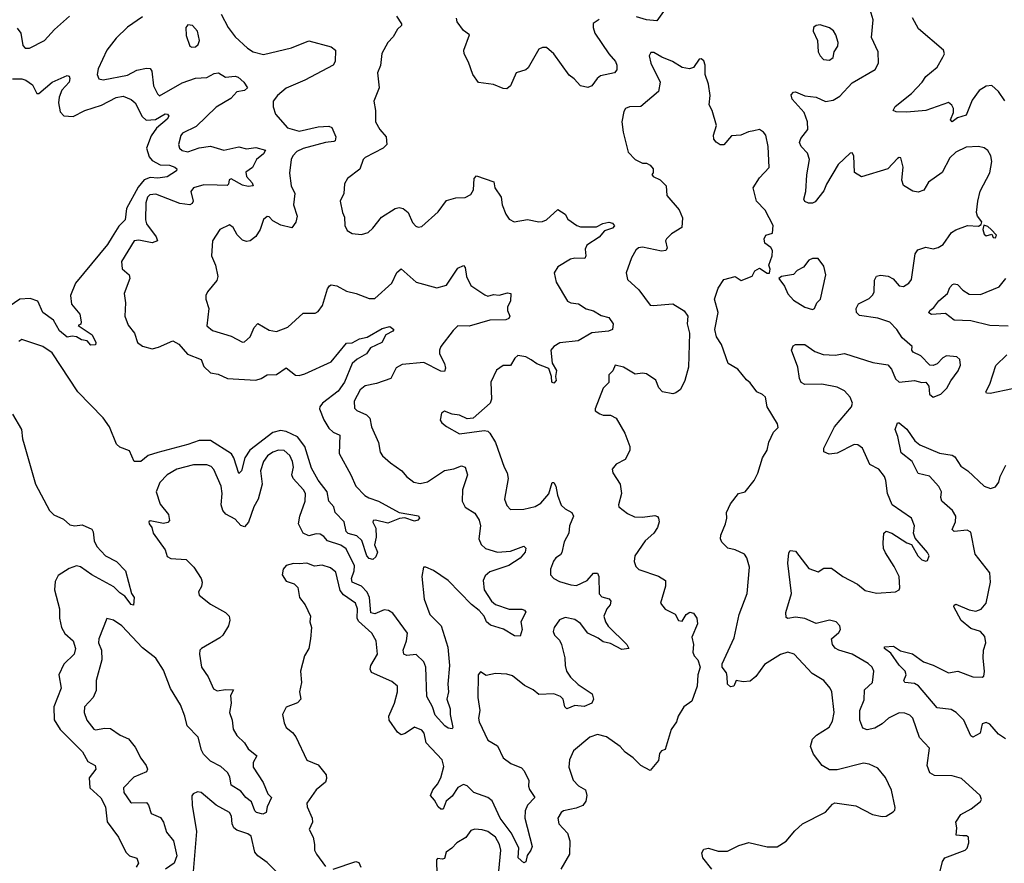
# Model space of a CAD drawing. Extents: x 1603745 to 1745082, y 385868 to 533966.
# Tile 453 of 646: x 1699423 to 1704642, y 459616 to 464086. Entities that reach past the tile are written whole.
import ezdxf

# ---------------------------------------------------------------- set-up
doc = ezdxf.new("R2010")
doc.units = 0

msp = doc.modelspace()

# ---------------------------------------------------------------- linework, layer by layer
at = {"layer": '0CON20XD'}
for points in [[(1704011.9, 461261.9), (1704002, 461285), (1703999.2, 461315), (1704003.3, 461365), (1704015, 461376.2), (1704045, 461366), (1704125, 461313.8), (1704150, 461305), (1704184, 461245), (1704205, 461223.8), (1704225, 461216.7), (1704235, 461220), (1704243.8, 461245), (1704235, 461263.3), (1704168.3, 461338.3), (1704160, 461365), (1704166, 461405), (1704149.2, 461445), (1704047.1, 461515), (1704022.9, 461575), (1704014, 461645), (1704006, 461665), (1703976.2, 461705), (1703929.7, 461729.7), (1703890, 461815), (1703865, 461833.5), (1703845, 461834.6), (1703755, 461789.1), (1703713.4, 461783.4), (1703685.8, 461795.8), (1703684.3, 461815), (1703741.3, 461928.7), (1703831.8, 462035), (1703836.2, 462055), (1703825, 462085.5), (1703795, 462119.1), (1703755, 462139.5), (1703675, 462154.7), (1703585, 462153.8), (1703564.6, 462164.6), (1703555.6, 462185), (1703547.9, 462245), (1703514.2, 462335), (1703522.7, 462357.3), (1703534.2, 462365.8), (1703585, 462365.5), (1703637.8, 462327.8), (1703682.1, 462312.1), (1703745, 462307.9), (1703795, 462317.5), (1703945, 462269.5), (1704025, 462258.1), (1704044.4, 462235), (1704065, 462183.3), (1704085, 462166.2), (1704165, 462174.2), (1704205, 462163.8), (1704225.8, 462165.8), (1704241.2, 462145), (1704245, 462102.5), (1704265, 462086.7), (1704305, 462102.5), (1704336.4, 462133.6), (1704357.3, 462172.7), (1704397.1, 462225), (1704408.6, 462255), (1704405.8, 462285), (1704389.1, 462299.1), (1704335, 462305.8), (1704316.2, 462295), (1704285, 462262.5), (1704265, 462254), (1704247.5, 462255), (1704198.8, 462305), (1704158, 462325), (1704152, 462335), (1704153.8, 462355), (1704100.8, 462400.8), (1704072.7, 462445), (1704035, 462483.1), (1703971.2, 462505), (1703875, 462518.2), (1703858.1, 462535), (1703856.9, 462555), (1703869.1, 462580.9), (1703925, 462609.6), (1703945, 462628.6), (1703951.5, 462645), (1703954, 462706), (1703965, 462727.1), (1703985, 462732.2), (1704026.6, 462726.6), (1704052.5, 462712.5), (1704085, 462676.2), (1704106.8, 462673.2), (1704135, 462690), (1704149.7, 462710.3), (1704170, 462845), (1704184, 462866), (1704225, 462880), (1704265, 462871.1), (1704291.1, 462878.9), (1704317.1, 462895), (1704362.2, 462957.8), (1704385, 462972), (1704446.1, 462996.1), (1704505, 462992.5), (1704518.3, 463001.7), (1704522.5, 463015), (1704498.8, 463045), (1704494.2, 463064.2), (1704500.9, 463125), (1704512.9, 463177.1), (1704564.2, 463275), (1704575.6, 463335), (1704570, 463365), (1704555, 463392.5), (1704535, 463406.9), (1704505, 463414.2), (1704438.8, 463411.2), (1704383.8, 463385), (1704352, 463355), (1704313, 463277), (1704240, 463225), (1704215, 463182), (1704185, 463172.9), (1704157.4, 463177.4), (1704107.6, 463207.6), (1704099.2, 463235), (1704106, 463305), (1704093.6, 463353.6), (1704085, 463356.7), (1704075, 463351.2), (1704024.1, 463295.9), (1703885, 463253.3), (1703846.9, 463276.9), (1703844, 463365), (1703835, 463381.2), (1703825, 463379.2), (1703761.1, 463318.9), (1703699.2, 463215), (1703685, 463179.2), (1703638.8, 463121.2), (1703625, 463113.8), (1703603.6, 463113.6), (1703585, 463122.5), (1703580, 463135), (1703590.6, 463175), (1703595.4, 463264.6), (1703608.5, 463345), (1703599.4, 463379.4), (1703564.4, 463415), (1703555.6, 463435), (1703563.8, 463456.2), (1703599.5, 463505), (1703598.7, 463545), (1703581.2, 463595), (1703517.9, 463665), (1703512.7, 463687.3), (1703525, 463702.5), (1703535, 463704.4), (1703585, 463682.9), (1703645, 463675.4), (1703693.5, 463653.5), (1703735, 463660.4), (1703769.2, 463680.8), (1703835, 463751.8), (1703957, 463823), (1703974.2, 463855), (1703972.9, 463915), (1703937.6, 463992.4), (1703946.8, 464085), (1703925.3, 464155.2)], [(1699410.4, 464040.4), (1699428.8, 464015), (1699439.5, 463949.5), (1699452.5, 463935), (1699475, 463935.8), (1699555, 463975.5), (1699608.5, 464035), (1699687.3, 464105)], [(1700075, 464102), (1699995, 464047.3), (1699935, 463987.5), (1699885, 463925.5), (1699838.9, 463825), (1699833.6, 463795), (1699843.6, 463773.6), (1699865, 463768.2), (1699995, 463792.9), (1700045, 463817.9), (1700095, 463829.1), (1700115, 463827.8), (1700123.8, 463813.8), (1700133.1, 463735), (1700153.3, 463693.3), (1700165, 463683.1), (1700285, 463750.7), (1700355, 463775.4), (1700415, 463779.6), (1700455, 463801.3), (1700477.5, 463805), (1700515, 463781.8), (1700565, 463787.1), (1700581.9, 463781.9), (1700610.9, 463755), (1700630, 463725), (1700615, 463710.9), (1700575, 463703.3), (1700541.9, 463668.1), (1700465, 463622.5), (1700359.4, 463520.6), (1700285.5, 463484.5), (1700276.8, 463473.2), (1700264.4, 463425), (1700270, 463405), (1700285, 463393.3), (1700315, 463386.7), (1700375, 463408), (1700435, 463415.9), (1700505, 463395.3), (1700585, 463412.5), (1700625, 463402.6), (1700675, 463408.1), (1700725.7, 463395), (1700715.5, 463375), (1700679.2, 463345), (1700657.6, 463302.4), (1700622, 463278), (1700624.8, 463254.8), (1700655, 463222), (1700660, 463205), (1700635, 463201.6), (1700605, 463209.2), (1700545, 463242), (1700532.9, 463237.1), (1700530.8, 463215), (1700522.2, 463207.8), (1700470.6, 463209.4), (1700398.8, 463211.2), (1700344, 463195), (1700330.6, 463175), (1700342.5, 463125), (1700337.2, 463112.8), (1700324.6, 463105.4), (1700272, 463112), (1700145, 463162.2), (1700112.6, 463157.4), (1700101.2, 463145), (1700091.7, 463115), (1700089.6, 463025), (1700096.2, 463005), (1700146.7, 462935), (1700154, 462915), (1700125, 462903.3), (1700055, 462917.5), (1700030, 462915), (1699962.9, 462805), (1699965.8, 462765.8), (1700003.3, 462735), (1700008, 462715), (1699977.3, 462635), (1699983.6, 462585), (1699980, 462515), (1699997.9, 462467.9), (1700032.2, 462425), (1700048.5, 462375), (1700075, 462355.6), (1700125, 462341.5), (1700159.5, 462350.5), (1700235, 462384.4), (1700266, 462366), (1700313.5, 462313.5), (1700386.1, 462286.1), (1700399.1, 462249.1), (1700435.5, 462215.5), (1700475, 462207.8), (1700525, 462184.6), (1700675, 462176.9), (1700704, 462185), (1700735, 462204.3), (1700785, 462205.6), (1700835, 462242), (1700885, 462203.1), (1700905, 462200.9), (1700935, 462209.1), (1701075, 462273.8), (1701155, 462372.5), (1701185, 462373.6), (1701225, 462395.3), (1701265, 462403.9), (1701345, 462450.4), (1701385, 462460), (1701406.7, 462445), (1701401.2, 462435), (1701363.3, 462416.7), (1701342.5, 462375), (1701282.9, 462347.1), (1701260.6, 462315), (1701211.9, 462288.1), (1701185.8, 462265), (1701145.2, 462165), (1701111.4, 462118.6), (1701028.2, 462055), (1701013.5, 462035), (1701012.9, 462025), (1701035, 461966.2), (1701061.3, 461921.3), (1701085, 461900), (1701120, 461885), (1701117, 461787), (1701178.8, 461675), (1701204.6, 461614.6), (1701253.3, 461565), (1701273.3, 461553.3), (1701325.2, 461535.2), (1701435, 461475.5), (1701536.4, 461456.4), (1701542.9, 461445), (1701534.2, 461435), (1701515, 461428.8), (1701465, 461446), (1701436.6, 461443.4), (1701375, 461418), (1701310, 461435), (1701296.7, 461433.3), (1701294.2, 461424.2), (1701311.2, 461391.2), (1701311.9, 461345), (1701304.2, 461304.2), (1701320, 461265), (1701310.5, 461239.5), (1701295, 461226), (1701275, 461230.8), (1701263.5, 461245), (1701236.7, 461326.7), (1701210.5, 461350.5), (1701165, 461362.9), (1701153.2, 461375), (1701142.9, 461425), (1701095.8, 461475), (1701087.5, 461505), (1701061.1, 461535), (1701053.8, 461585), (1701005, 461645.6), (1700970.7, 461710.7), (1700935.4, 461825.4), (1700895, 461875.2), (1700835, 461904.8), (1700805, 461910.2), (1700765, 461898.1), (1700644, 461806), (1700616.4, 461765), (1700598.2, 461695), (1700585, 461681.4), (1700558.4, 461765), (1700545.7, 461785), (1700435, 461855.7), (1700375, 461856.3), (1700315, 461834.7), (1700155, 461792.9), (1700103.8, 461776.2), (1700065, 461744.4), (1700030, 461745), (1700005, 461802.5), (1699955, 461820.4), (1699936.2, 461836.2), (1699898.8, 461928.8), (1699865, 461975.7), (1699730.9, 462115), (1699595, 462321.4), (1699545.3, 462355.3), (1699435, 462390.8), (1699418.3, 462381.7)], [(1700492, 464115), (1700528.6, 464045), (1700565.8, 463995), (1700630, 463935), (1700660, 463915), (1700715, 463901.9), (1700863.3, 463936.7), (1700955, 463974.4), (1701075, 463942), (1701098, 463925), (1701095.6, 463865), (1701084.2, 463845), (1700935, 463765.8), (1700835, 463722.5), (1700788.9, 463685), (1700767.5, 463655), (1700767.1, 463625), (1700779.6, 463585), (1700843.3, 463513.3), (1700905, 463495.8), (1701005, 463518.2), (1701062.2, 463522.2), (1701078, 463515), (1701098.8, 463465), (1701096.2, 463445), (1701088.8, 463441.2), (1701045, 463435.5), (1700925, 463403.7), (1700892.5, 463387.5), (1700871.1, 463365), (1700861.8, 463345), (1700852.8, 463272.8), (1700862.1, 463205), (1700881.1, 463165), (1700874.6, 463105), (1700893.8, 463045), (1700886.6, 463013.4), (1700865, 462984), (1700807.5, 462997.5), (1700765, 463020), (1700745, 463041.2), (1700735, 463042.5), (1700715, 463028), (1700697.8, 462975), (1700675, 462937.5), (1700645.5, 462914.5), (1700625, 462910), (1700605, 462918.1), (1700576, 462946), (1700554.6, 462984.6), (1700535, 462998.6), (1700484.2, 462975), (1700445.7, 462915), (1700440, 462835), (1700462, 462785), (1700474.2, 462725), (1700468, 462705), (1700419.2, 462645), (1700410.8, 462625), (1700410, 462605), (1700425.4, 462555), (1700414.5, 462464.5), (1700445, 462439.4), (1700545, 462409.4), (1700605, 462378), (1700615, 462380), (1700645, 462405.8), (1700665.4, 462454.6), (1700685, 462476.2), (1700745, 462440.6), (1700785, 462433.3), (1700845, 462457.8), (1700925, 462530.8), (1700989.5, 462530.5), (1701005, 462540), (1701027.6, 462572.4), (1701055, 462660), (1701065, 462676.7), (1701075, 462681.2), (1701105, 462675.8), (1701155, 462647.5), (1701207.5, 462635), (1701275, 462609.2), (1701305, 462608.6), (1701395, 462690.8), (1701423, 462747), (1701445, 462765.8), (1701525, 462694.5), (1701635, 462665.7), (1701685, 462678.6), (1701745, 462770), (1701775, 462783.3), (1701783.9, 462773.9), (1701792, 462725), (1701815, 462678), (1701888, 462628), (1701905, 462620.6), (1701935, 462629.4), (1701965, 462625.6), (1702008, 462638), (1702026.2, 462635), (1702024, 462595), (1702008.6, 462565), (1702009.4, 462545), (1702021.4, 462515), (1702015, 462502.2), (1702000, 462495), (1701915.6, 462494.4), (1701805, 462461.5), (1701745.6, 462464.4), (1701720.7, 462439.3), (1701655.8, 462355), (1701647.5, 462335), (1701648.9, 462315), (1701675.5, 462265), (1701679.5, 462240.5), (1701675, 462222.5), (1701655, 462223.8), (1701565, 462270), (1701450.5, 462259.5), (1701417.9, 462242.1), (1701390, 462185), (1701315, 462158.1), (1701255, 462146.7), (1701228.2, 462125), (1701195.6, 462065), (1701197.1, 462027.1), (1701210, 462015), (1701261.7, 461991.7), (1701279.4, 461975), (1701288.6, 461928.6), (1701324.3, 461845), (1701334.1, 461794.1), (1701345.8, 461775.8), (1701388.6, 461738.6), (1701448.8, 461695), (1701474, 461665), (1701512, 461635), (1701545, 461628.1), (1701585, 461637.1), (1701675, 461697.5), (1701725, 461705.5), (1701765, 461722.2), (1701784.6, 461714.6), (1701797.3, 461675), (1701770, 461595), (1701768.1, 461535), (1701783.6, 461503.6), (1701835, 461470.6), (1701858.1, 461435), (1701865.6, 461405), (1701856.7, 461335), (1701869.4, 461305), (1701891.4, 461285), (1701955, 461264.2), (1702025, 461270.3), (1702095, 461296.9), (1702105, 461286.7), (1702102.1, 461265), (1702076.4, 461233.6), (1702015, 461194.7), (1701915, 461161.1), (1701890.9, 461139.1), (1701878.9, 461115), (1701885.4, 461065), (1701924.6, 461004.6), (1701945, 460987.8), (1702016.8, 460963.2), (1702085, 460962), (1702097.9, 460957.9), (1702105, 460947.5), (1702078.5, 460895), (1702085.9, 460855), (1702075, 460820), (1702045, 460821.5), (1701987.6, 460857.6), (1701918.8, 460878.8), (1701897.9, 460895), (1701885, 460925.7), (1701858.9, 460955), (1701817.4, 460987.4), (1701695, 461114.4), (1701616.9, 461166.9), (1701575, 461185.7), (1701563.8, 461185), (1701554.7, 461135.3), (1701567.8, 461015), (1701596.6, 460935), (1701656.7, 460875), (1701691.9, 460761.9), (1701700.6, 460665), (1701691.6, 460565), (1701696.8, 460525), (1701687.5, 460485), (1701705.5, 460435), (1701705.5, 460405), (1701719.2, 460335), (1701715, 460328.8), (1701695, 460332.5), (1701675.7, 460345), (1701625, 460400.6), (1701611.4, 460445), (1701580.5, 460500.5), (1701575.3, 460654.7), (1701565, 460684.4), (1701525, 460723.2), (1701475, 460717.5), (1701459.5, 460725), (1701455.9, 460745), (1701473, 460795), (1701477.9, 460835), (1701401.5, 460941.5), (1701377.8, 460955), (1701355, 460958.6), (1701305, 460938.8), (1701283.8, 460943.8), (1701277.5, 461025), (1701265, 461053.1), (1701235, 461084), (1701184.8, 461105), (1701182.8, 461125), (1701196.9, 461165), (1701197.2, 461192.8), (1701153, 461283), (1701125, 461302.7), (1701055, 461324.5), (1701035, 461347.8), (1701015, 461359.5), (1700995, 461361.2), (1700955, 461350.8), (1700925.3, 461365.3), (1700901.9, 461415), (1700908.8, 461455), (1700936.6, 461535), (1700938.2, 461575), (1700927.7, 461595), (1700872.5, 461655), (1700866.4, 461675), (1700873.9, 461715), (1700869.1, 461745), (1700855, 461776.9), (1700825, 461803.1), (1700795, 461805.4), (1700764.3, 461795), (1700736.2, 461775), (1700716.2, 461745), (1700698.8, 461695), (1700708.8, 461625), (1700687.5, 461545), (1700665, 461504.2), (1700636.7, 461423.3), (1700615, 461398.8), (1700595, 461406.9), (1700565, 461440), (1700516.2, 461466.2), (1700500, 461485), (1700491.4, 461515), (1700496.9, 461575), (1700492.1, 461615), (1700452.7, 461702.7), (1700438.8, 461718.8), (1700415, 461726.9), (1700345, 461728), (1700255.8, 461705), (1700205, 461674.6), (1700165.3, 461634.7), (1700147.1, 461585), (1700168.3, 461518.3), (1700211.4, 461465), (1700217.5, 461432.5), (1700208.3, 461421.7), (1700185, 461416.2), (1700115, 461430), (1700107.5, 461425), (1700110, 461415), (1700123.3, 461395), (1700131.2, 461365), (1700195, 461277.5), (1700205, 461242.5), (1700225, 461232), (1700305, 461225.7), (1700345.5, 461185.5), (1700386, 461125), (1700391.2, 461105), (1700386.9, 461083.1), (1700371.2, 461055), (1700375, 461037.5), (1700435, 460990), (1700514.2, 460945), (1700534.2, 460925), (1700537.5, 460905), (1700530.6, 460875), (1700500.8, 460825), (1700485, 460810), (1700386.3, 460753.7), (1700378.6, 460745), (1700375.6, 460725), (1700387.3, 460655), (1700422.1, 460605), (1700450.7, 460540.7), (1700470.5, 460530.5), (1700515, 460537.5), (1700556.7, 460535), (1700540.9, 460505), (1700544.7, 460465)], [(1701421.2, 464105), (1701446.4, 464063.6), (1701446.7, 464055), (1701425, 464036.7), (1701402.5, 463995), (1701374.6, 463965.4), (1701342.6, 463907.4), (1701336.5, 463843.5), (1701320, 463805), (1701328, 463725), (1701300, 463655), (1701309.4, 463605), (1701310, 463545), (1701332.9, 463505), (1701365.6, 463465), (1701369.1, 463425), (1701350, 463405), (1701255, 463356.5), (1701244.6, 463345), (1701225.9, 463294.1), (1701160.8, 463245), (1701144.2, 463215.8), (1701140.8, 463165), (1701122.5, 463125), (1701134, 463065), (1701145, 463040), (1701146.7, 462995), (1701159.4, 462969.4), (1701185, 462952.9), (1701235, 462947.1), (1701270.9, 462959.1), (1701295, 462982), (1701340.9, 463039.1), (1701413.3, 463085), (1701435, 463090.8), (1701456.4, 463086.4), (1701482.9, 463065), (1701505, 463011.2), (1701522.1, 462992.1), (1701535, 462986), (1701555, 462990.8), (1701641.9, 463068.1), (1701685, 463128.8), (1701735, 463142.5), (1701785, 463143.8), (1701815, 463160), (1701827.8, 463185), (1701832, 463245), (1701845, 463258.8), (1701936.4, 463226.4), (1701942, 463195), (1701975.5, 463145.5), (1701981.1, 463105), (1702000, 463055), (1702018.3, 463028.3), (1702044.5, 463014.5), (1702115, 463027.5), (1702175, 463014.5), (1702195, 463016.4), (1702215, 463026.5), (1702275, 463080), (1702313.8, 463055), (1702329.2, 463029.2), (1702375.8, 462995), (1702395, 462988), (1702480.9, 462989.1), (1702513.9, 463006.1), (1702545, 463012.9), (1702565, 463008.1), (1702575.3, 462994.7), (1702565, 462981.5), (1702523.3, 462966.7), (1702495, 462933.8), (1702429.2, 462890.8), (1702419.8, 462870.2), (1702423.5, 462835), (1702419.1, 462820.9), (1702365, 462822.2), (1702343.1, 462816.9), (1702275, 462775.8), (1702255.7, 462745), (1702265.8, 462695), (1702326.7, 462595), (1702345, 462586), (1702385, 462580), (1702425, 462553.5), (1702465, 462543.8), (1702505, 462518.9), (1702545, 462507.5), (1702568, 462475), (1702565.8, 462444.2), (1702544.3, 462435.7), (1702455, 462426.2), (1702382.5, 462385), (1702285.4, 462374.6), (1702254.3, 462355), (1702237.5, 462335), (1702245.5, 462265.5), (1702267.7, 462227.7), (1702262.5, 462195), (1702267.1, 462175), (1702255, 462160), (1702244.5, 462165), (1702241.8, 462195), (1702227.2, 462237.2), (1702165, 462262.7), (1702133.3, 462283.3), (1702105, 462300), (1702063.7, 462306.3), (1702047, 462293), (1702025, 462254.4), (1701985.7, 462254.3), (1701950.3, 462229.7), (1701920.8, 462165), (1701923.1, 462075), (1701917.5, 462055), (1701826.1, 461973.9), (1701795, 461972), (1701755, 461990), (1701715, 461996.2), (1701675, 462012.5), (1701658.3, 462001.7), (1701652.5, 461965), (1701660.5, 461950.5), (1701685, 461931.2), (1701755, 461892.2), (1701885, 461910), (1701905, 461906), (1701915.6, 461895.6), (1701944.4, 461845), (1701990.8, 461715), (1702007.5, 461685), (1702012, 461655), (1701992.9, 461545), (1702005, 461511.2), (1702025, 461490), (1702095, 461492.5), (1702155, 461506.2), (1702186, 461525), (1702226.9, 461573.1), (1702245, 461634.3), (1702255, 461634.4), (1702264.6, 461614.6), (1702273.2, 461566.8), (1702293.8, 461513.8), (1702313.7, 461493.7), (1702348.8, 461475), (1702358, 461455), (1702338.1, 461405), (1702334.4, 461365), (1702309.7, 461320.3), (1702297.5, 461262.5), (1702289.8, 461250.2), (1702264.2, 461235), (1702252.6, 461217.4), (1702236, 461175), (1702236, 461145), (1702254, 461125), (1702285, 461109.4), (1702345, 461091.1), (1702375, 461088.9), (1702430, 461115), (1702465, 461153.3), (1702485, 461153.3), (1702492.5, 461135), (1702495, 461043.8), (1702508.9, 461028.9), (1702546.9, 461016.9), (1702556.9, 461005), (1702553.1, 460985), (1702535.3, 460964.7), (1702520, 460925), (1702527.8, 460895), (1702542.5, 460872.5), (1702640.6, 460775), (1702651.2, 460755), (1702615, 460749.1), (1702555, 460781.5), (1702515, 460789.2), (1702489.2, 460809.2), (1702434.7, 460834.7), (1702395, 460887.1), (1702365, 460908.5), (1702315, 460919.2), (1702284.6, 460905.4), (1702255.8, 460865), (1702250, 460845), (1702257.5, 460825), (1702285, 460798.6), (1702295.4, 460775), (1702312.7, 460705), (1702313.8, 460665), (1702321.8, 460635), (1702341.8, 460601.8), (1702383.2, 460563.2), (1702456.7, 460515), (1702464.5, 460485.5), (1702456, 460465), (1702415, 460447.1), (1702365, 460452.6), (1702323.8, 460433.8), (1702312.7, 460445), (1702303.8, 460485), (1702290.2, 460500.2), (1702255, 460513.3), (1702175, 460511.1), (1702144.7, 460534.7), (1702098.6, 460558.6), (1702035, 460609.2), (1702005, 460618), (1701945, 460622), (1701895, 460611.4), (1701865, 460630), (1701852.5, 460615), (1701850.9, 460495), (1701861.8, 460425), (1701855.4, 460385), (1701859.2, 460365), (1701905, 460268.2), (1701955, 460238.2), (1701985, 460174.6), (1702027.1, 460145), (1702082.9, 460122.9), (1702096.7, 460106.7), (1702122.2, 460055), (1702119.4, 460025), (1702125, 460006.7), (1702154, 459965), (1702115, 459923.5), (1702101.6, 459895), (1702100.6, 459855), (1702138.9, 459705), (1702133.1, 459685), (1702112.7, 459657.3), (1702105.5, 459624.5), (1702095, 459618), (1702065.3, 459645.3), (1702068.1, 459698.1), (1702028.4, 459778.4), (1701969.6, 459855), (1701927.1, 459947.1), (1701904.6, 459965), (1701830.7, 459990.7), (1701795, 460026.7), (1701775, 460034.4), (1701745, 460017.8), (1701715, 459971.9), (1701683.8, 459945), (1701667.4, 459902.6), (1701655, 459902.3), (1701640.7, 459915), (1701621.4, 459951.4), (1701600, 459975), (1701612.2, 460005), (1701637.2, 460035), (1701655, 460068.9), (1701671.4, 460128.6)], [(1702835, 464128.8), (1702800.8, 464079.2), (1702745, 464085.3), (1702691.7, 464101.7)], [(1700335, 463940), (1700355, 463942.9), (1700370, 463955), (1700376.9, 463975), (1700365.8, 464025), (1700340, 464055), (1700315, 464058), (1700304.1, 464044.1), (1700305, 464002.5), (1700325.9, 463945.9), (1700335, 463940)], [(1702495, 464087.3), (1702463.5, 464066.5), (1702461.9, 464045), (1702471.5, 464015), (1702545.6, 463905), (1702580.6, 463865), (1702588.5, 463845), (1702588.7, 463821.3), (1702576.2, 463803.8), (1702502.1, 463787.9), (1702484.3, 463775), (1702455, 463736), (1702435, 463726), (1702395, 463736.2), (1702362.6, 463772.6), (1702335, 463792.9), (1702255, 463905.8), (1702215, 463938.6), (1702195, 463938.6), (1702175, 463930), (1702118.3, 463831.7), (1702105, 463820.8), (1702055, 463804), (1702023.9, 463736.1), (1702005, 463720), (1701985, 463721.1), (1701935, 463742.7), (1701855, 463752.5), (1701825.3, 463795.3), (1701801.3, 463861.3), (1701779.2, 463905), (1701777.1, 463925), (1701806.7, 464005), (1701775, 464028), (1701741.1, 464075), (1701737.8, 464095)], [(1703715, 463871.4), (1703734, 463885), (1703740, 463915), (1703760, 463945), (1703760.6, 463965), (1703748.9, 464005), (1703736.2, 464026.2), (1703715, 464042.9), (1703665, 464058.6), (1703644.2, 464055.8), (1703631.2, 464045), (1703628, 464025), (1703652, 463975), (1703655.7, 463915), (1703665, 463893.8), (1703683.8, 463875), (1703715, 463871.4)], [(1704645, 463656.7), (1704610.8, 463705), (1704575, 463737.1), (1704545, 463734.2), (1704508.3, 463711.7), (1704470.7, 463659.3), (1704439.1, 463580.9), (1704394, 463566), (1704365, 463544.6), (1704355.7, 463555), (1704372.3, 463595), (1704372.1, 463615), (1704363.8, 463633.8), (1704345, 463646.7), (1704225, 463604.7), (1704125, 463596.2), (1704068.6, 463598.6), (1704053.3, 463605), (1704063.3, 463626.7), (1704150, 463695), (1704205.5, 463754.5), (1704225.8, 463785), (1704285.6, 463835), (1704315, 463888), (1704324.3, 463905), (1704318.6, 463925), (1704187.6, 464037.6), (1704155.2, 464095.2)], [(1704062.7, 459912.7), (1704044.4, 460004.4), (1704011.1, 460071.1), (1703970.7, 460120.7), (1703925, 460141.5), (1703895, 460146.4), (1703755, 460110.9), (1703715, 460111.8), (1703675.6, 460135), (1703630, 460195), (1703614.2, 460235), (1703625, 460273.3), (1703646, 460295), (1703712.8, 460337.2), (1703731.3, 460368.7), (1703740, 460415), (1703727.3, 460525), (1703718.5, 460545), (1703685, 460585.6), (1703622.6, 460622.6), (1703527.5, 460725), (1703495, 460735.5), (1703455, 460722.7), (1703370.3, 460669.7), (1703324.7, 460605.3), (1703295, 460581.8), (1703257.1, 460577.1), (1703220, 460585), (1703207.5, 460555), (1703190.7, 460550.7), (1703173.8, 460565), (1703173.6, 460606.4), (1703170, 460625), (1703147.1, 460655), (1703146.8, 460673.2), (1703209.3, 460810.7), (1703237.1, 460935), (1703279.2, 461045), (1703290.8, 461185), (1703277.5, 461235), (1703265, 461253.3), (1703215, 461278), (1703175.9, 461285.9), (1703145, 461317.5), (1703138, 461335), (1703139.2, 461355), (1703164.2, 461415), (1703171.4, 461445), (1703170, 461475), (1703189.7, 461520.3), (1703232.5, 461575), (1703267.5, 461585), (1703316.2, 461645), (1703335.8, 461684.2), (1703360.8, 461765), (1703385.5, 461804.5), (1703392.8, 461847.2), (1703419.2, 461900.8), (1703443.3, 461925), (1703438.8, 461945), (1703384.2, 462035), (1703375.7, 462085.7), (1703360.5, 462100.5), (1703330, 462115), (1703295, 462162.5), (1703275, 462177.5), (1703230, 462235), (1703178.8, 462265), (1703142, 462365), (1703116.2, 462405), (1703107.5, 462445), (1703125.8, 462535), (1703106.2, 462605), (1703125, 462663.3), (1703155, 462708.8), (1703215, 462726.2), (1703246.2, 462703.8), (1703305, 462726.7), (1703320, 462755), (1703345, 462770), (1703385, 462742.5), (1703397.5, 462742.5), (1703400, 462765), (1703393.9, 462786.1), (1703410.6, 462835), (1703412.5, 462862.5), (1703405, 462878.8), (1703371.7, 462901.7), (1703368.8, 462925), (1703377.5, 462945), (1703413.3, 462955), (1703417.1, 462995), (1703375, 463077.5), (1703328.6, 463125), (1703310.8, 463195), (1703345, 463248.8), (1703395, 463302.5), (1703390.9, 463415), (1703377.1, 463475), (1703365, 463490.8), (1703345, 463504), (1703315, 463497.1), (1703285, 463492), (1703245, 463473.8), (1703195, 463471.2), (1703155, 463423.3), (1703135, 463422.5), (1703115, 463436.7), (1703102.6, 463452.6), (1703100.6, 463475), (1703116.7, 463525), (1703093.8, 463605), (1703078, 463635), (1703082.5, 463685), (1703074.3, 463744.3), (1703055.8, 463795), (1703055.6, 463845.6), (1703048.8, 463868.8), (1703035, 463878.8), (1703025, 463877.5), (1702995, 463832.5), (1702973.9, 463826.1), (1702935, 463832.9), (1702883.8, 463865), (1702827.4, 463887.4), (1702785, 463912.5), (1702768, 463912), (1702760, 463895), (1702768.6, 463855), (1702816.9, 463755), (1702809.5, 463705), (1702715, 463625.6), (1702656, 463624), (1702634.2, 463615.8), (1702625, 463600), (1702614.4, 463545), (1702620.9, 463490.9), (1702648.8, 463385), (1702685.9, 463345.9), (1702723.3, 463326.7), (1702745, 463326), (1702765.5, 463315.5), (1702780, 463295), (1702780, 463275), (1702773.3, 463265), (1702780, 463255), (1702817.9, 463237.9), (1702850, 463205), (1702852.5, 463155), (1702918.7, 463078.7), (1702935.8, 463035.8), (1702932, 462985), (1702877.7, 462952.3), (1702851.2, 462925), (1702846.2, 462915), (1702854.2, 462875), (1702847.6, 462862.4), (1702825, 462859.1), (1702725, 462881.1), (1702702.2, 462877.8), (1702688.8, 462865), (1702666.1, 462823.9), (1702637.5, 462745), (1702645, 462710), (1702704, 462655), (1702765, 462574.3), (1702780.9, 462570.9), (1702885, 462580.8), (1702945, 462543.3), (1702964.2, 462515), (1702961.1, 462475), (1702972.9, 462425), (1702967.5, 462245), (1702948, 462175), (1702925, 462127.5), (1702900.7, 462109.3), (1702885, 462103.8), (1702830, 462115), (1702811.2, 462135), (1702795, 462176.2), (1702745, 462209.2), (1702725, 462213.1), (1702685, 462207.5), (1702623.3, 462245), (1702580, 462255), (1702567.1, 462225), (1702545.7, 462204.3), (1702545.4, 462164.6), (1702515, 462133.3), (1702473.8, 462025), (1702473.8, 462013.8), (1702498.3, 461998.3), (1702515, 461991.2), (1702555, 461990), (1702584.2, 461974.2), (1702631.2, 461895), (1702656.7, 461825), (1702656.4, 461803.6), (1702632, 461755), (1702585, 461731.2), (1702563.3, 461705), (1702566.7, 461685), (1702605.8, 461625), (1702612.9, 461575), (1702596.2, 461515), (1702598.8, 461505), (1702645, 461470), (1702682.1, 461452.1), (1702725, 461449.4), (1702788.8, 461458.8), (1702803.6, 461453.6), (1702808.8, 461445), (1702812, 461425), (1702804.2, 461395), (1702784, 461365), (1702738.6, 461325), (1702683.1, 461245), (1702679.2, 461215), (1702689.1, 461189.1), (1702705, 461172.5), (1702808.3, 461138.3), (1702845.4, 461115.4), (1702845.5, 461085), (1702820, 460995), (1702843.6, 460963.6), (1702896.6, 460936.6), (1702915, 460902.5), (1702935, 460900), (1702956.1, 460933.9), (1702975, 460946.7), (1702995, 460941.2), (1703012.9, 460915), (1703015.8, 460885), (1702985.6, 460815), (1702994.4, 460775), (1702990, 460735), (1702997.5, 460715), (1703017.5, 460695), (1703030, 460655), (1703016.7, 460615), (1703013.8, 460555), (1702986.2, 460475), (1702943.8, 460445), (1702914, 460395), (1702904, 460365), (1702875.8, 460325), (1702845, 460220), (1702825, 460212.5), (1702815, 460197.5), (1702808.8, 460161.2), (1702765, 460108), (1702715, 460134.4), (1702675, 460174.3), (1702632.9, 460205), (1702605.9, 460235.9), (1702534.1, 460285.9), (1702485, 460299.4), (1702444.6, 460285.4), (1702357.6, 460212.4), (1702336.7, 460165), (1702334.5, 460125), (1702356.1, 460056.1), (1702385, 460026.5), (1702422.5, 460005), (1702428.5, 459975), (1702423.3, 459945), (1702407.3, 459922.7), (1702371.8, 459908.2), (1702305.4, 459894.6), (1702292.9, 459885), (1702276, 459855), (1702280, 459825), (1702327.1, 459775), (1702338.7, 459735), (1702337.4, 459665), (1702291.9, 459585)], [(1699385, 463773.2), (1699435, 463773.1), (1699456.4, 463766.4), (1699490.8, 463740.8), (1699515, 463694.3), (1699525.4, 463694.6), (1699595, 463754.2), (1699675, 463790), (1699685, 463787.5), (1699690, 463775), (1699686, 463755), (1699646.5, 463713.5), (1699631.9, 463675), (1699629.2, 463645), (1699638.7, 463598.7), (1699657.4, 463577.4), (1699706.4, 463573.6), (1699768.6, 463605), (1699857.2, 463632.8), (1699935, 463674.6), (1699971.7, 463681.7), (1700015, 463663.3), (1700035, 463645.5), (1700072.4, 463572.4), (1700093.9, 463553.9), (1700142.6, 463557.4), (1700195, 463586.9), (1700207.5, 463585), (1700213.3, 463575), (1700205, 463558.8), (1700149.3, 463510.7), (1700120.1, 463469.9), (1700094.7, 463405), (1700109.8, 463359.8), (1700125, 463339.6), (1700167.5, 463317.5), (1700217.5, 463315), (1700245, 463305.5), (1700256, 463295), (1700253.8, 463285), (1700205, 463253.5), (1700155, 463247.2), (1700115, 463250.6), (1700082.3, 463237.7), (1700051.7, 463198.3), (1699989.1, 463085), (1699982.5, 463025), (1699948.2, 462991.8), (1699912.8, 462935), (1699888.6, 462895), (1699719.6, 462690.4), (1699692.8, 462625), (1699698.7, 462578.7), (1699742, 462525), (1699750, 462485), (1699746.7, 462473.3), (1699733.3, 462465), (1699806.8, 462416.8), (1699826.9, 462375), (1699825, 462362.9), (1699801.2, 462361.2), (1699781.2, 462385), (1699750.4, 462390.4), (1699725, 462405.5), (1699701.2, 462408.8), (1699675, 462403.8), (1699635, 462437.5), (1699603.5, 462493.5), (1699545.7, 462535), (1699518.8, 462595), (1699478.9, 462608.9), (1699424.7, 462605.3), (1699345, 462551.2)], [(1704595, 462930), (1704600, 462945), (1704572.5, 462975), (1704555, 462990), (1704532.5, 462997.5), (1704527.5, 462975), (1704535, 462950), (1704545, 462940), (1704575, 462950), (1704581.7, 462931.7), (1704595, 462930)], [(1703625, 462550.8), (1703635, 462556.7), (1703648, 462585), (1703668, 462605), (1703695.7, 462735), (1703685, 462780), (1703655, 462821.2), (1703625, 462820), (1703605, 462812), (1703577.8, 462775), (1703543.3, 462756.7), (1703525, 462735.8), (1703460, 462725), (1703447.5, 462715), (1703476.2, 462675), (1703495, 462633.8), (1703525, 462600), (1703585, 462562.9), (1703625, 462550.8)], [(1704661.4, 462461.4), (1704565, 462465.2), (1704465, 462489.7), (1704375, 462494.1), (1704329.7, 462529.7), (1704255, 462524.4), (1704242.1, 462532.1), (1704247.5, 462545), (1704268.7, 462561.3), (1704295, 462595.6), (1704340, 462635), (1704353.5, 462666.5), (1704367.7, 462682.3), (1704375, 462686.7), (1704392.7, 462682.7), (1704422.2, 462652.2), (1704455, 462632.2), (1704515, 462630.5), (1704615, 462671.1), (1704650, 462715)], [(1704685, 462130.5), (1704566.2, 462106.2), (1704547.5, 462107.5), (1704543.8, 462115), (1704564.2, 462155), (1704595.9, 462254.1), (1704655, 462310)], [(1699385.5, 461995.5), (1699432.5, 461915), (1699437.5, 461865), (1699447.1, 461835), (1699507.5, 461625), (1699581.4, 461485), (1699605, 461462.2), (1699655, 461440), (1699688.8, 461408.8), (1699715, 461404.5), (1699755, 461410), (1699805, 461385.8), (1699812.3, 461372.3), (1699817.5, 461325), (1699832.7, 461295), (1699877.5, 461245), (1699937.1, 461215), (1699984.3, 461165), (1700015.7, 461045.7), (1700030, 461025), (1700025.8, 460984.2), (1700015, 460987.5), (1699981.5, 461031.5), (1699955, 461048.5), (1699921.8, 461081.8), (1699805, 461145.3), (1699745, 461186.4), (1699725, 461192.5), (1699685, 461178.6), (1699628, 461142), (1699611.3, 461108.7), (1699608.2, 461065), (1699634.7, 460965), (1699634.7, 460915), (1699645.3, 460865), (1699663, 460833), (1699707.3, 460795), (1699718.5, 460755), (1699712.5, 460725), (1699657.8, 460672.2), (1699630.3, 460615), (1699642.8, 460545), (1699604.7, 460445), (1699606.9, 460376.9), (1699637.1, 460325), (1699756.2, 460206.2), (1699785, 460155.8), (1699823.7, 460133.7), (1699826.7, 460115), (1699791.2, 460068.8), (1699796, 460016), (1699853.9, 459963.9), (1699877.4, 459915), (1699886.2, 459836.2), (1699946.5, 459755), (1699985.6, 459675), (1700005, 459655.6), (1700045, 459644), (1700052.6, 459617.4)], [(1704648.2, 460275), (1704611.1, 460301.1), (1704565, 460354.2), (1704545, 460361.9), (1704525, 460355.8), (1704514.5, 460305), (1704474.5, 460284.5), (1704465, 460291.2), (1704427.6, 460375), (1704385.9, 460415), (1704360.4, 460430.4), (1704285, 460439.7), (1704186.7, 460556.7), (1704165, 460569.4), (1704114, 460575), (1704108.6, 460585), (1704121.2, 460615), (1704116.2, 460635), (1704085, 460665.6), (1704040.2, 460730.2), (1704006.7, 460755), (1704007.5, 460762.5), (1704055, 460766.7), (1704091.1, 460741.1), (1704155, 460726.4), (1704212.9, 460682.9), (1704265, 460666.4), (1704345, 460625.8), (1704395, 460634), (1704473.9, 460603.9), (1704525, 460602.5), (1704532.5, 460607.5), (1704537.1, 460632.9), (1704528.9, 460705), (1704532.1, 460745), (1704544.5, 460785), (1704537.7, 460817.7), (1704515, 460843.8), (1704465, 460861.1), (1704413, 460903), (1704373.6, 460975), (1704375.8, 460984.2), (1704385, 460989.2), (1704455, 460958.6), (1704491.4, 460951.4), (1704518.1, 460961.9), (1704545.7, 460995), (1704569.2, 461105), (1704565.3, 461155), (1704486.7, 461255), (1704465, 461371.5), (1704445, 461381.9), (1704375, 461374.7), (1704365.4, 461385), (1704383.7, 461425), (1704384.7, 461455), (1704366.8, 461485), (1704310, 461535), (1704305.4, 461555), (1704309.1, 461585), (1704295, 461612.7), (1704245, 461667.7), (1704185, 461681.9), (1704153.9, 461745), (1704095, 461790.9), (1704078.1, 461878.1), (1704064, 461915), (1704075, 461950), (1704085, 461950), (1704125, 461917.3), (1704167.3, 461855), (1704193.3, 461833.3), (1704298.7, 461788.7), (1704365, 461779.5), (1704379.5, 461769.5), (1704410.7, 461720.7), (1704448.1, 461695), (1704534.2, 461615), (1704567.7, 461602.3), (1704595, 461611.2), (1704612, 461635), (1704620, 461665), (1704650, 461725)], [(1704302, 459575), (1704314, 459625), (1704326.7, 459645), (1704433.3, 459685), (1704444.4, 459695.6), (1704453.9, 459723.9), (1704452, 459755), (1704441.7, 459761.7), (1704421.2, 459761.2), (1704385.7, 459765.7), (1704390, 459805), (1704383.8, 459835), (1704412, 459875), (1704465.3, 459904.7), (1704515, 459943.8), (1704520, 459955), (1704514, 459975), (1704415.4, 460065.4), (1704365, 460080.4), (1704271.3, 460081.3), (1704247.1, 460095), (1704231.9, 460135), (1704245.8, 460225.8), (1704192.6, 460282.6), (1704157.1, 460385), (1704140.3, 460400.3), (1704115, 460411.4), (1704085, 460413.1), (1704028, 460385), (1703994.7, 460355.3), (1703955, 460331.4), (1703915, 460322.9), (1703892.2, 460332.2), (1703876.6, 460375), (1703875.4, 460425), (1703898.1, 460481.9), (1703901.1, 460535), (1703942.5, 460575), (1703950, 460635), (1703940.6, 460655), (1703919.4, 460675), (1703835.7, 460724.3), (1703765, 460744.7), (1703745, 460755.4), (1703730.4, 460775), (1703726.4, 460805), (1703765, 460839.5), (1703773.8, 460855), (1703770, 460875), (1703751.1, 460895), (1703715, 460904.1), (1703645, 460886.9), (1703585, 460912.5), (1703535, 460920), (1703495, 460912.5), (1703485, 460918), (1703483.4, 460945), (1703514.5, 461045.5), (1703493.6, 461206.4), (1703498.8, 461261.2), (1703507, 461273), (1703535, 461270), (1703605, 461178.6), (1703655, 461160), (1703685, 461179.2), (1703725, 461180.8), (1703786, 461135), (1703863.8, 461095), (1703905, 461062.5), (1703965, 461048.1), (1704065, 461054.4), (1704084, 461065), (1704088.1, 461075), (1704083.5, 461135), (1704058.3, 461188.3), (1704011.9, 461261.9)], [(1701671.4, 460128.6), (1701661.9, 460165), (1701577.7, 460255), (1701567.9, 460305), (1701555, 460321.1), (1701515, 460337.1), (1701466.4, 460303.6), (1701445, 460297.5), (1701425, 460311.2), (1701381.9, 460375), (1701380, 460395), (1701409.1, 460465), (1701425.5, 460525), (1701425.5, 460555), (1701395, 460580), (1701287.6, 460627.6), (1701281.1, 460645), (1701284.5, 460665), (1701320.5, 460725), (1701313.5, 460795), (1701290, 460835), (1701218.3, 460898.3), (1701212.3, 460915), (1701214.2, 460965), (1701203.1, 460995), (1701139.1, 461039.1), (1701121.4, 461061.4), (1701098.5, 461158.5), (1701071.5, 461181.5), (1701026.2, 461196.2), (1700985, 461191.3), (1700945, 461206.9), (1700905, 461202.9), (1700875, 461204.5), (1700835, 461194), (1700820, 461175), (1700814, 461145), (1700835, 461110.8), (1700877.3, 461097.3), (1700897.6, 461077.6), (1700907.1, 461025), (1700935.8, 460985), (1700963.8, 460925), (1700961.2, 460895), (1700969.2, 460865), (1700963.8, 460805), (1700956.2, 460755), (1700933.3, 460715), (1700911.2, 460635), (1700917.5, 460575), (1700906.2, 460525), (1700913.3, 460485), (1700895, 460466.7), (1700836.1, 460443.9), (1700816.7, 460405), (1700825, 460360), (1700836.2, 460335), (1700868.9, 460308.9), (1700886.2, 460286.2), (1700945, 460162.5), (1701005, 460138.1), (1701047.1, 460085), (1701049.6, 460065), (1701043.3, 460046.7), (1700995.4, 460005), (1700944.5, 459935), (1700946.4, 459915), (1700973.1, 459855), (1700974.4, 459835), (1700957.5, 459795), (1700978.9, 459755), (1700985.5, 459715), (1700986.5, 459685), (1700995.6, 459665), (1701045, 459598.6)], [(1700544.7, 460465), (1700535.5, 460415), (1700549.3, 460375), (1700555, 460326.7), (1700573.7, 460293.7), (1700615, 460254), (1700635, 460222.9), (1700680, 460185), (1700660, 460150), (1700660.4, 460125), (1700713.5, 460045), (1700738, 459985), (1700758, 459965), (1700735.7, 459915), (1700730, 459885), (1700712.7, 459877.3), (1700678.6, 459885), (1700668.9, 459895), (1700651.3, 459941.3), (1700621.2, 459965), (1700595, 459998.5), (1700545, 460030.8), (1700538, 460075), (1700525, 460097.5), (1700489.9, 460129.9), (1700435, 460158.2), (1700398.2, 460195), (1700387.5, 460215), (1700369.5, 460285), (1700310.6, 460345), (1700299.2, 460395), (1700276.2, 460455), (1700222, 460542), (1700185, 460639.6), (1700145, 460703.6), (1700075, 460757.5), (1699965, 460874.2), (1699920, 460905), (1699885, 460912.5), (1699842.2, 460805), (1699840.6, 460785), (1699856.9, 460745), (1699859.1, 460695), (1699829.6, 460585), (1699828.7, 460531.3), (1699813.5, 460495), (1699767.8, 460445), (1699764.5, 460414.5), (1699778.6, 460375), (1699816.8, 460326.8), (1699825, 460323.1), (1699875, 460332.5), (1699905, 460330.8), (1699956.7, 460295), (1700000, 460275), (1700035, 460230.8), (1700065, 460172.9), (1700094, 460134), (1700100.4, 460115), (1700095, 460100.6), (1700028.1, 460071.9), (1699974.1, 460015.9), (1699975, 459991.4), (1700010.3, 459940.3), (1700015.9, 459935.9), (1700095, 459937.5), (1700105.5, 459925), (1700120.2, 459880.2), (1700169.1, 459859.1), (1700185.4, 459835), (1700201.3, 459781.3), (1700238.1, 459735), (1700256.9, 459655), (1700242.8, 459617.2), (1700196.5, 459585)], [(1700800, 459555), (1700735, 459621.1), (1700685.3, 459655.3), (1700669.2, 459675), (1700650, 459760), (1700632, 459772), (1700575, 459791.1), (1700558.1, 459805), (1700549.1, 459825), (1700545.4, 459865.4), (1700535.7, 459885), (1700464.1, 459924.1), (1700385, 459991.2), (1700365, 459994), (1700343.3, 459985), (1700336.4, 459973.6), (1700338, 459925), (1700361.2, 459785), (1700343.4, 459573.4)], [(1703091.9, 459585), (1703044, 459645), (1703038.3, 459671.7), (1703049.5, 459690.5), (1703074.1, 459695.9), (1703125, 459680), (1703175, 459680.8), (1703235, 459711.4), (1703287.3, 459727.3), (1703385, 459702.9), (1703437, 459703), (1703485.7, 459734.3), (1703531.3, 459788.7), (1703571.2, 459825), (1703693.1, 459886.9), (1703730.7, 459929.3), (1703743.9, 459936.1), (1703855, 459920), (1703942.5, 459875), (1703995, 459863.3), (1704015, 459866.2), (1704051.7, 459888.3), (1704062, 459898), (1704062.7, 459912.7)], [(1701962.7, 459575), (1701973.1, 459685), (1701967.1, 459715), (1701944.6, 459755), (1701905, 459785.4), (1701875, 459794.4), (1701835, 459797.5), (1701815, 459790), (1701787.7, 459752.3), (1701740, 459725), (1701714.2, 459695.8), (1701684.2, 459675.8), (1701675, 459642.5), (1701665, 459637.5), (1701638.3, 459641.7), (1701632.5, 459635), (1701633.3, 459555)], [(1700052.6, 459617.4), (1700040, 459595)], [(1701085.6, 459585.6), (1701205, 459625.5), (1701220.9, 459620.9), (1701230.6, 459595)]]:
    msp.add_lwpolyline(points, dxfattribs=at)

doc.saveas('drawing.dxf')
